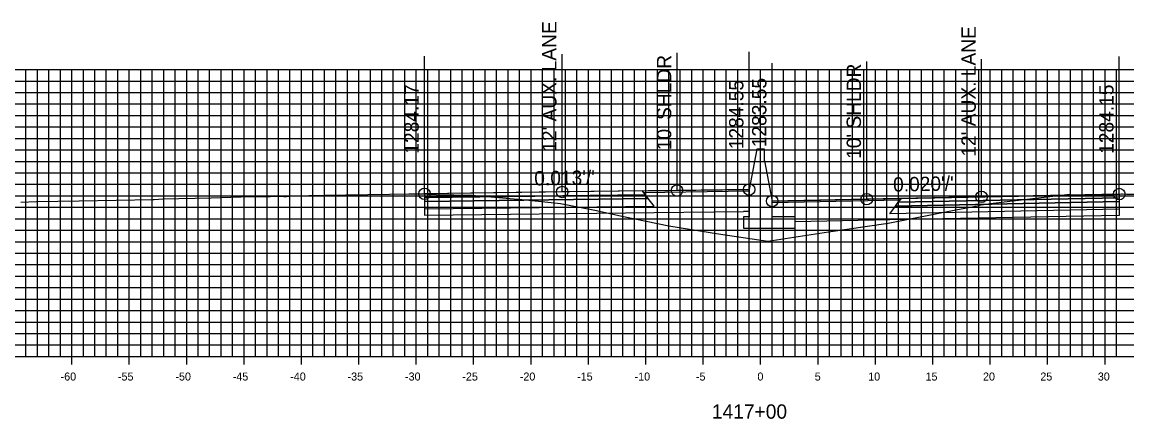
# Model space of a CAD drawing. Extents: x 674939 to 678919, y 750652 to 765176.
# Drawn here: x 678674.2 to 678770.4, y 757482.1 to 757516.7 of the extents above; entities that cross this region are included whole.
import ezdxf

# ---------------------------------------------------------------- set-up
doc = ezdxf.new("R2010")
doc.units = 0
for name, color, linetype in [('Level 10', 7, 'Continuous'), ('Level 17', 7, 'Continuous'), ('Level 18', 7, 'Continuous'), ('Level 19', 7, 'Continuous'), ('Level 20', 7, 'Continuous'), ('Level 22', 7, 'Continuous'), ('Level 23', 7, 'Continuous'), ('Level 4', 7, 'Continuous'), ('Level 8', 7, 'Continuous'), ('Level 9', 7, 'Continuous')]:
    doc.layers.add(name, color=color, linetype=linetype)

msp = doc.modelspace()

# ---------------------------------------------------------------- linework, layer by layer
at = {"layer": 'Level 10'}
msp.add_lwpolyline([(678674.097, 757500.994), (678675.44, 757501.041), (678679.172, 757501.108), (678685.611, 757501.241), (678685.687, 757501.235), (678686.45, 757501.271), (678690.657, 757501.385), (678693.25, 757501.449), (678695.847, 757501.488), (678696.84, 757501.506), (678696.993, 757501.488), (678697.24, 757501.489), (678697.469, 757501.512), (678697.841, 757501.544), (678700.514, 757501.598), (678706.199, 757501.7), (678707.881, 757501.719), (678708.869, 757501.723), (678709.117, 757501.729), (678709.204, 757501.723), (678709.248, 757501.721), (678709.51, 757501.703), (678710.287, 757501.654), (678711.053, 757501.64), (678711.794, 757501.643), (678712.807, 757501.609), (678713.343, 757501.594), (678713.375, 757501.597), (678715.7, 757501.394), (678718.087, 757501.191), (678721.09, 757500.881), (678724.076, 757500.292), (678726.59, 757499.758), (678730.525, 757498.923), (678734.862, 757498.249), (678739.154, 757497.61), (678744.433, 757498.408), (678749.64, 757499.157), (678755.526, 757500.315), (678756.946, 757500.594), (678757.74, 757500.756), (678758.801, 757500.897), (678759.741, 757501.02), (678765.456, 757501.679), (678765.496, 757501.654), (678765.789, 757501.569), (678765.908, 757501.557), (678765.988, 757501.567), (678768.391, 757501.645), (678768.669, 757501.647), (678768.749, 757501.648), (678769.069, 757501.645), (678769.336, 757501.654), (678769.657, 757501.695), (678769.774, 757501.701), (678769.977, 757501.713), (678770.068, 757501.716), (678770.389, 757501.7), (678772.656, 757501.686)], dxfattribs=at)
at = {"layer": 'Level 17'}
for points in [[(678738.203, 757505.602), (678737.533, 757502.102)], [(678738.863, 757504.596), (678738.863, 757505.602), (678738.203, 757505.602), (678738.203, 757505.602)], [(678738.863, 757504.596), (678739.533, 757501.096)], [(678737.533, 757502.102), (678737.533, 757499.721), (678737.033, 757499.721), (678737.033, 757498.721), (678741.533, 757498.721), (678741.533, 757499.721), (678739.533, 757499.721), (678739.533, 757501.096)]]:
    msp.add_lwpolyline(points, dxfattribs=at)
at = {"layer": 'Level 18'}
for points in [[(678737.533, 757502.102), (678731.248, 757502.017), (678721.248, 757501.882), (678709.248, 757501.721)], [(678769.774, 757501.701), (678757.774, 757501.461), (678747.774, 757501.261), (678739.533, 757501.096)]]:
    msp.add_lwpolyline(points, dxfattribs=at)
for points in [[(678709.248, 757501.721), (678709.248, 757501.391), (678728.498, 757501.642), (678728.248, 757501.977)], [(678728.248, 757501.977), (678737.533, 757502.102), (678737.537, 757501.944), (678728.367, 757501.817)], [(678750.655, 757501.161), (678739.533, 757500.939), (678739.533, 757501.096), (678750.774, 757501.321)], [(678769.774, 757501.701), (678769.774, 757501.371), (678750.524, 757500.986), (678750.774, 757501.321)]]:
    msp.add_lwpolyline(points, close=True, dxfattribs=at)
at = {"layer": 'Level 19'}
for points in [[(678709.248, 757501.391), (678709.248, 757501.061), (678728.748, 757501.307), (678728.498, 757501.642)], [(678769.774, 757501.371), (678769.774, 757501.041), (678750.274, 757500.651), (678750.524, 757500.986)], [(678709.248, 757501.061), (678709.248, 757500.401), (678729.248, 757500.637), (678728.748, 757501.307)], [(678769.774, 757501.041), (678769.774, 757500.381), (678749.774, 757499.981), (678750.274, 757500.651)]]:
    msp.add_lwpolyline(points, close=True, dxfattribs=at)
for points in [[(678709.248, 757500.401), (678709.248, 757499.861), (678729.248, 757500.097), (678737.033, 757500.189)], [(678769.774, 757500.381), (678769.774, 757499.841), (678749.774, 757499.441), (678741.533, 757499.276)], [(678737.534, 757500.195), (678737.033, 757500.189)]]:
    msp.add_lwpolyline(points, dxfattribs=at)
at = {"layer": 'Level 20'}
for p, q in [((678638.533, 757512.551), (678838.533, 757512.551)), ((678674.533, 757487.551), (678674.533, 757512.551)), ((678675.533, 757487.551), (678675.533, 757512.551)), ((678676.533, 757487.551), (678676.533, 757512.551)), ((678677.533, 757487.551), (678677.533, 757512.551)), ((678678.533, 757487.551), (678678.533, 757512.551)), ((678679.533, 757487.551), (678679.533, 757512.551)), ((678680.533, 757487.551), (678680.533, 757512.551)), ((678681.533, 757487.551), (678681.533, 757512.551)), ((678682.533, 757487.551), (678682.533, 757512.551)), ((678683.533, 757487.551), (678683.533, 757512.551)), ((678684.533, 757487.551), (678684.533, 757512.551)), ((678685.533, 757487.551), (678685.533, 757512.551)), ((678686.533, 757487.551), (678686.533, 757512.551)), ((678687.533, 757487.551), (678687.533, 757512.551)), ((678688.533, 757487.551), (678688.533, 757512.551)), ((678689.533, 757487.551), (678689.533, 757512.551)), ((678690.533, 757487.551), (678690.533, 757512.551)), ((678691.533, 757487.551), (678691.533, 757512.551)), ((678692.533, 757487.551), (678692.533, 757512.551)), ((678693.533, 757487.551), (678693.533, 757512.551)), ((678694.533, 757487.551), (678694.533, 757512.551)), ((678695.533, 757487.551), (678695.533, 757512.551)), ((678696.533, 757487.551), (678696.533, 757512.551)), ((678697.533, 757487.551), (678697.533, 757512.551)), ((678698.533, 757487.551), (678698.533, 757512.551)), ((678699.533, 757487.551), (678699.533, 757512.551)), ((678700.533, 757487.551), (678700.533, 757512.551)), ((678701.533, 757487.551), (678701.533, 757512.551)), ((678702.533, 757487.551), (678702.533, 757512.551)), ((678703.533, 757487.551), (678703.533, 757512.551)), ((678704.533, 757487.551), (678704.533, 757512.551)), ((678705.533, 757487.551), (678705.533, 757512.551)), ((678706.533, 757487.551), (678706.533, 757512.551)), ((678707.533, 757487.551), (678707.533, 757512.551)), ((678708.533, 757487.551), (678708.533, 757512.551)), ((678709.533, 757487.551), (678709.533, 757512.551)), ((678710.533, 757487.551), (678710.533, 757512.551)), ((678711.533, 757487.551), (678711.533, 757512.551)), ((678712.533, 757487.551), (678712.533, 757512.551)), ((678713.533, 757487.551), (678713.533, 757512.551)), ((678714.533, 757487.551), (678714.533, 757512.551)), ((678715.533, 757487.551), (678715.533, 757512.551)), ((678716.533, 757487.551), (678716.533, 757512.551)), ((678717.533, 757487.551), (678717.533, 757512.551)), ((678718.533, 757487.551), (678718.533, 757512.551)), ((678719.533, 757487.551), (678719.533, 757512.551)), ((678720.533, 757487.551), (678720.533, 757512.551)), ((678721.533, 757487.551), (678721.533, 757512.551)), ((678722.533, 757487.551), (678722.533, 757512.551)), ((678723.533, 757487.551), (678723.533, 757512.551)), ((678724.533, 757487.551), (678724.533, 757512.551)), ((678725.533, 757487.551), (678725.533, 757512.551)), ((678726.533, 757487.551), (678726.533, 757512.551)), ((678727.533, 757487.551), (678727.533, 757512.551)), ((678728.533, 757487.551), (678728.533, 757512.551)), ((678729.533, 757487.551), (678729.533, 757512.551)), ((678730.533, 757487.551), (678730.533, 757512.551)), ((678731.533, 757487.551), (678731.533, 757512.551)), ((678732.533, 757487.551), (678732.533, 757512.551)), ((678733.533, 757487.551), (678733.533, 757512.551)), ((678734.533, 757487.551), (678734.533, 757512.551)), ((678735.533, 757487.551), (678735.533, 757512.551)), ((678736.533, 757487.551), (678736.533, 757512.551)), ((678737.533, 757487.551), (678737.533, 757512.551)), ((678738.533, 757487.551), (678738.533, 757512.551)), ((678739.533, 757487.551), (678739.533, 757512.551)), ((678740.533, 757487.551), (678740.533, 757512.551)), ((678741.533, 757487.551), (678741.533, 757512.551)), ((678742.533, 757487.551), (678742.533, 757512.551)), ((678743.533, 757487.551), (678743.533, 757512.551)), ((678744.533, 757487.551), (678744.533, 757512.551)), ((678745.533, 757487.551), (678745.533, 757512.551)), ((678746.533, 757487.551), (678746.533, 757512.551)), ((678747.533, 757487.551), (678747.533, 757512.551)), ((678748.533, 757487.551), (678748.533, 757512.551)), ((678749.533, 757487.551), (678749.533, 757512.551)), ((678750.533, 757487.551), (678750.533, 757512.551)), ((678751.533, 757487.551), (678751.533, 757512.551)), ((678752.533, 757487.551), (678752.533, 757512.551)), ((678753.533, 757487.551), (678753.533, 757512.551)), ((678754.533, 757487.551), (678754.533, 757512.551)), ((678755.533, 757487.551), (678755.533, 757512.551)), ((678756.533, 757487.551), (678756.533, 757512.551)), ((678757.533, 757487.551), (678757.533, 757512.551)), ((678758.533, 757487.551), (678758.533, 757512.551)), ((678759.533, 757487.551), (678759.533, 757512.551)), ((678760.533, 757487.551), (678760.533, 757512.551)), ((678761.533, 757487.551), (678761.533, 757512.551)), ((678762.533, 757487.551), (678762.533, 757512.551)), ((678763.533, 757487.551), (678763.533, 757512.551)), ((678764.533, 757487.551), (678764.533, 757512.551)), ((678765.533, 757487.551), (678765.533, 757512.551)), ((678766.533, 757487.551), (678766.533, 757512.551)), ((678767.533, 757487.551), (678767.533, 757512.551)), ((678768.533, 757487.551), (678768.533, 757512.551)), ((678769.533, 757487.551), (678769.533, 757512.551)), ((678638.533, 757511.551), (678838.533, 757511.551)), ((678638.533, 757510.551), (678838.533, 757510.551)), ((678638.533, 757509.551), (678838.533, 757509.551)), ((678638.533, 757508.551), (678838.533, 757508.551)), ((678638.533, 757507.551), (678838.533, 757507.551)), ((678638.533, 757506.551), (678838.533, 757506.551)), ((678638.533, 757505.551), (678838.533, 757505.551)), ((678638.533, 757504.551), (678838.533, 757504.551)), ((678638.533, 757503.551), (678838.533, 757503.551)), ((678638.533, 757502.551), (678838.533, 757502.551)), ((678638.533, 757501.551), (678838.533, 757501.551)), ((678638.533, 757500.551), (678838.533, 757500.551)), ((678638.533, 757499.551), (678838.533, 757499.551)), ((678638.533, 757498.551), (678838.533, 757498.551)), ((678638.533, 757497.551), (678838.533, 757497.551)), ((678638.533, 757496.551), (678838.533, 757496.551)), ((678638.533, 757495.551), (678838.533, 757495.551)), ((678638.533, 757494.551), (678838.533, 757494.551)), ((678638.533, 757493.551), (678838.533, 757493.551)), ((678638.533, 757492.551), (678838.533, 757492.551)), ((678638.533, 757491.551), (678838.533, 757491.551)), ((678638.533, 757490.551), (678838.533, 757490.551)), ((678638.533, 757489.551), (678838.533, 757489.551)), ((678638.533, 757488.551), (678838.533, 757488.551)), ((678638.533, 757487.551), (678838.533, 757487.551))]:
    msp.add_line(p, q, dxfattribs=at)
at = {"layer": 'Level 23'}
for p, q in [((678721.248, 757501.882), (678721.248, 757513.882)), ((678731.248, 757502.017), (678731.248, 757514.017)), ((678737.533, 757502.102), (678737.533, 757514.102)), ((678709.248, 757501.721), (678709.248, 757513.721)), ((678739.533, 757501.096), (678739.533, 757513.096)), ((678747.774, 757501.261), (678747.774, 757513.261)), ((678757.774, 757501.461), (678757.774, 757513.461)), ((678769.774, 757501.701), (678769.774, 757513.701))]:
    msp.add_line(p, q, dxfattribs=at)
at = {"layer": 'Level 4'}
for centre in [(678721.248, 757501.882), (678731.248, 757502.017), (678737.533, 757502.102), (678709.248, 757501.721), (678739.533, 757501.096), (678747.774, 757501.261), (678757.774, 757501.461), (678769.774, 757501.701)]:
    msp.add_circle(centre, 0.5, dxfattribs=at)
at = {"layer": 'Level 8'}
for p, q in [((678678.533, 757486.851), (678678.533, 757488.251)), ((678683.533, 757486.851), (678683.533, 757488.251)), ((678688.533, 757486.851), (678688.533, 757488.251)), ((678693.533, 757486.851), (678693.533, 757488.251)), ((678698.533, 757486.851), (678698.533, 757488.251)), ((678703.533, 757486.851), (678703.533, 757488.251)), ((678708.533, 757486.851), (678708.533, 757488.251)), ((678713.533, 757486.851), (678713.533, 757488.251)), ((678718.533, 757486.851), (678718.533, 757488.251)), ((678723.533, 757486.851), (678723.533, 757488.251)), ((678728.533, 757486.851), (678728.533, 757488.251)), ((678733.533, 757486.851), (678733.533, 757488.251)), ((678738.533, 757486.851), (678738.533, 757488.251)), ((678743.533, 757486.851), (678743.533, 757488.251)), ((678748.533, 757486.851), (678748.533, 757488.251)), ((678753.533, 757486.851), (678753.533, 757488.251)), ((678758.533, 757486.851), (678758.533, 757488.251)), ((678763.533, 757486.851), (678763.533, 757488.251)), ((678768.533, 757486.851), (678768.533, 757488.251)), ((678638.533, 757487.551), (678838.533, 757487.551))]:
    msp.add_line(p, q, dxfattribs=at)

# ---------------------------------------------------------------- texts
at = {"layer": 'Level 22'}
for s, rotation, p in [("0.013'/'", 0.77276, (678718.82, 757502.45)), ("0.020'/'", 1.14576, (678750.08, 757501.907))]:
    msp.add_text(s, height=1.25, rotation=rotation, dxfattribs=at).set_placement(p)
at = {"layer": 'Level 23'}
for s, p in [("12' AUX. LANE", (678720.748, 757505.382)), ("12' AUX. LANE", (678757.274, 757504.961)), ("10' SHLDR", (678730.748, 757505.517)), ("10' SHLDR", (678747.274, 757504.761)), ('1284.17', (678708.748, 757505.221)), ('1284.55', (678737.033, 757505.602)), ('1283.55', (678739.033, 757505.778)), ('1284.15', (678769.274, 757505.201))]:
    msp.add_text(s, height=1.25, rotation=90, dxfattribs=at).set_placement(p)
at = {"layer": 'Level 9'}
for s, height, p in [('-60', 0.7, (678677.552, 757485.451)), ('-55', 0.7, (678682.546, 757485.451)), ('-50', 0.7, (678687.552, 757485.451)), ('-45', 0.7, (678692.546, 757485.451)), ('-40', 0.7, (678697.552, 757485.451)), ('-35', 0.7, (678702.546, 757485.451)), ('-30', 0.7, (678707.552, 757485.451)), ('-25', 0.7, (678712.546, 757485.451)), ('-20', 0.7, (678717.552, 757485.451)), ('-15', 0.7, (678722.546, 757485.451)), ('-10', 0.7, (678727.552, 757485.451)), ('-5', 0.7, (678732.896, 757485.451)), ('0', 0.7, (678738.252, 757485.451)), ('5', 0.7, (678743.246, 757485.451)), ('10', 0.7, (678747.902, 757485.451)), ('15', 0.7, (678752.896, 757485.451)), ('20', 0.7, (678757.902, 757485.451)), ('25', 0.7, (678762.896, 757485.451)), ('30', 0.7, (678767.902, 757485.451)), ('1417+00', 1.25, (678734.281, 757482.126))]:
    msp.add_text(s, height=height, dxfattribs=at).set_placement(p)

doc.saveas('drawing.dxf')
